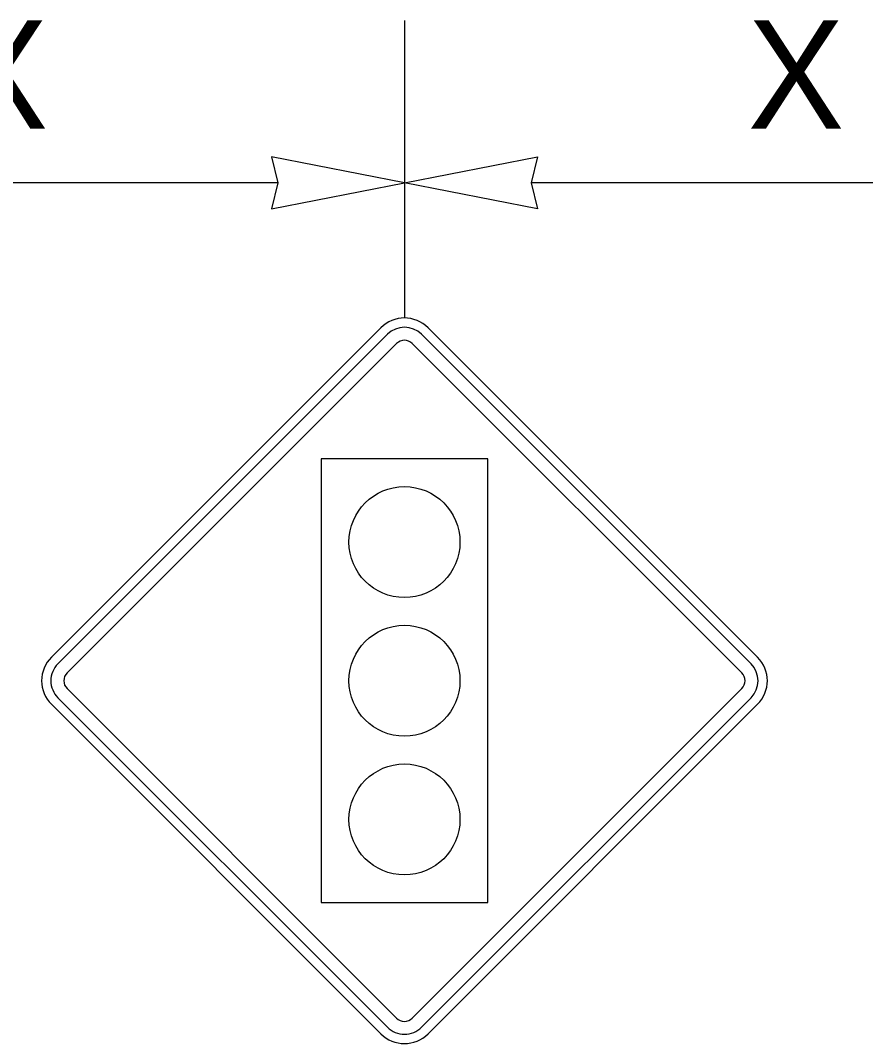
# Model space of a CAD drawing. Extents: x 99976 to 100136, y 99905 to 100011.
# Drawn here: x 100053.104 to 100053.729, y 99971.917 to 99972.673 of the extents above; entities that cross this region are included whole.
import ezdxf

# ---------------------------------------------------------------- set-up
doc = ezdxf.new("R2010")
doc.units = 0
for name, color, linetype in [('Default', 7, 'Continuous'), ('TR_SN_ConstructionSigns', 7, 'Continuous'), ('TR_WZ_WorkZoneDetails', 7, 'Continuous'), ('TR_WZ_WorkZoneTextCurrent', 7, 'Continuous')]:
    doc.layers.add(name, color=color, linetype=linetype)

msp = doc.modelspace()

# ---------------------------------------------------------------- linework, layer by layer
at = {"layer": 'Default'}
for p, q in [((100053.37083, 99972.44618), (100053.12721, 99972.20256)), ((100053.64925, 99972.20256), (100053.40563, 99972.44618)), ((100053.12721, 99972.16776), (100053.37083, 99971.92414)), ((100053.40563, 99971.92414), (100053.64925, 99972.16776))]:
    msp.add_line(p, q, dxfattribs=at)
for centre, start, end in [((100053.38823, 99972.42878), 45, 135), ((100053.14461, 99972.18516), 135, 225.00001), ((100053.63185, 99972.18516), 315.00001, 45.00001), ((100053.38823, 99971.94154), 225.00001, 315.00001)]:
    msp.add_arc(centre, 0.02461, start, end, dxfattribs=at)
at = {"layer": 'TR_SN_ConstructionSigns'}
for p, q in [((100053.12721, 99972.20256), (100053.37083, 99972.44618)), ((100053.37566, 99972.44135), (100053.13204, 99972.19773)), ((100053.64442, 99972.19773), (100053.4008, 99972.44135)), ((100053.40563, 99972.44618), (100053.64925, 99972.20256)), ((100053.13881, 99972.19096), (100053.38243, 99972.43458)), ((100053.39403, 99972.43458), (100053.63765, 99972.19096)), ((100053.44975, 99972.34922), (100053.32671, 99972.34922)), ((100053.32671, 99972.34922), (100053.32671, 99972.0211)), ((100053.44975, 99972.0211), (100053.44975, 99972.34922)), ((100053.38243, 99971.93574), (100053.13881, 99972.17936)), ((100053.63765, 99972.17936), (100053.39403, 99971.93574)), ((100053.37083, 99971.92414), (100053.12721, 99972.16776)), ((100053.13204, 99972.17259), (100053.37566, 99971.92897)), ((100053.4008, 99971.92897), (100053.64442, 99972.17259)), ((100053.64925, 99972.16776), (100053.40563, 99971.92414)), ((100053.32671, 99972.0211), (100053.44975, 99972.0211))]:
    msp.add_line(p, q, dxfattribs=at)
for centre in [(100053.38823, 99972.2877), (100053.38823, 99972.2877), (100053.38823, 99972.18516), (100053.38823, 99972.18516), (100053.38823, 99972.08262), (100053.38823, 99972.08262)]:
    msp.add_circle(centre, 0.04102, dxfattribs=at)
for centre, radius, start, end in [((100053.38823, 99972.42878), 0.02461, 45, 135), ((100053.38823, 99972.42878), 0.01777, 45, 135), ((100053.38823, 99972.42878), 0.0082, 45, 135), ((100053.14461, 99972.18516), 0.02461, 135, 225.00001), ((100053.14461, 99972.18516), 0.01777, 135, 225.00001), ((100053.63185, 99972.18516), 0.01777, 315.00002, 45), ((100053.63185, 99972.18516), 0.02461, 315.00001, 45.00001), ((100053.14461, 99972.18516), 0.0082, 135, 225.00001), ((100053.63185, 99972.18516), 0.0082, 315.00002, 45), ((100053.38823, 99971.94154), 0.0082, 225.00001, 315.00002), ((100053.38823, 99971.94154), 0.01777, 225.00001, 315.00002), ((100053.38823, 99971.94154), 0.02461, 225.00001, 315.00001)]:
    msp.add_arc(centre, radius, start, end, dxfattribs=at)
at = {"layer": 'TR_WZ_WorkZoneDetails'}
for p, q in [((100053.38823, 99972.67339), (100053.38823, 99972.45339)), ((100053.2945, 99972.55339), (100052.88196, 99972.55339)), ((100053.87144, 99972.55339), (100053.48196, 99972.55339))]:
    msp.add_line(p, q, dxfattribs=at)
for points in [[(100053.38823, 99972.55339), (100053.28995, 99972.57266), (100053.2945, 99972.55339), (100053.28995, 99972.53411)], [(100053.38823, 99972.55339), (100053.48651, 99972.57266), (100053.48196, 99972.55339), (100053.48651, 99972.53411)]]:
    msp.add_lwpolyline(points, close=True, dxfattribs=at)

# ---------------------------------------------------------------- texts
at = {"layer": 'TR_WZ_WorkZoneTextCurrent'}
for p in [(100053.05351, 99972.59339), (100053.64198, 99972.59339)]:
    msp.add_text('X', height=0.08, rotation=360, dxfattribs=at).set_placement(p)

doc.saveas('drawing.dxf')
